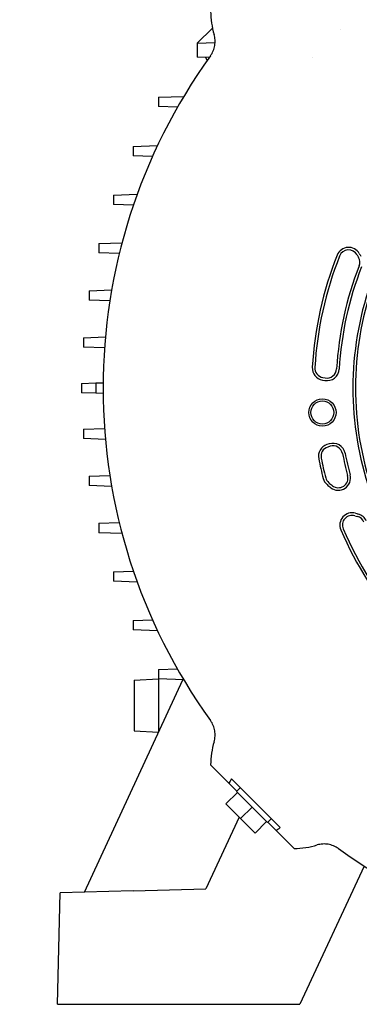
# Model space of a CAD drawing. Header units: inches. Extents: x 24 to 1128, y -69 to 748.
# Tile 269 of 656: x 380.9 to 386.41, y 277.55 to 293.53. Entities that reach past the tile are written whole.
import ezdxf

# ---------------------------------------------------------------- set-up
doc = ezdxf.new("R2010")
doc.units = ezdxf.units.IN
doc.header["$LTSCALE"] = 32
doc.header["$MEASUREMENT"] = 0
doc.layers.add('Visible (ANSI)', color=7, linetype='Continuous', lineweight=30)

msp = doc.modelspace()

# ---------------------------------------------------------------- linework, layer by layer
at = {"layer": 'Visible (ANSI)'}
for p, q in [((384.02665, 293.39042), (383.78034, 293.14412)), ((383.78034, 293.14412), (384.06975, 293.15422)), ((383.78034, 293.14412), (383.78034, 292.916)), ((383.97248, 292.90929), (383.78034, 292.916)), ((383.91476, 292.91131), (383.94126, 292.8654)), ((383.15143, 292.26667), (383.56056, 292.28096)), ((383.15143, 292.26667), (383.15143, 292.11459)), ((383.45721, 292.10392), (383.15143, 292.11459)), ((382.73934, 291.47011), (383.13494, 291.48392)), ((382.73934, 291.47011), (382.73934, 291.31803)), ((383.05364, 291.30706), (382.73934, 291.31803)), ((382.42086, 290.67928), (382.80515, 290.6927)), ((382.42086, 290.67928), (382.42086, 290.5272)), ((382.74298, 290.51595), (382.42086, 290.5272)), ((382.18405, 289.89238), (382.55849, 289.90546)), ((382.18405, 289.89238), (382.18405, 289.74031)), ((382.51358, 289.7288), (382.18405, 289.74031)), ((382.02453, 289.12778), (382.39036, 289.14056)), ((382.02453, 289.12778), (382.02453, 288.97571)), ((382.36111, 288.96395), (382.02453, 288.97571)), ((381.93105, 288.36478), (382.28896, 288.37728)), ((381.93105, 288.36478), (381.93105, 288.2127)), ((382.27468, 288.2007), (381.93105, 288.2127)), ((381.9012, 287.62221), (382.13206, 287.63027)), ((382.13206, 287.63027), (382.25183, 287.63445)), ((385.81282, 287.67747), (385.85185, 287.67051)), ((385.82012, 287.71847), (385.85915, 287.71152)), ((381.9012, 287.62221), (381.9012, 287.47013)), ((382.13206, 287.46207), (381.9012, 287.47013)), ((382.25183, 287.45789), (382.13206, 287.46207)), ((381.93105, 286.87964), (382.27468, 286.89164)), ((381.93105, 286.87964), (381.93105, 286.72756)), ((382.28896, 286.71506), (381.93105, 286.72756)), ((385.92381, 286.6414), (385.88613, 286.62908)), ((385.93675, 286.60181), (385.89907, 286.58949)), ((382.02453, 286.11663), (382.36111, 286.12839)), ((382.02453, 286.11663), (382.02453, 285.96456)), ((382.39036, 285.95178), (382.02453, 285.96456)), ((382.18405, 285.35203), (382.51358, 285.36354)), ((382.18405, 285.35203), (382.18405, 285.19996)), ((382.55849, 285.18688), (382.18405, 285.19996)), ((382.42086, 284.56514), (382.74298, 284.57639)), ((382.42086, 284.56514), (382.42086, 284.41306)), ((382.80515, 284.39964), (382.42086, 284.41306)), ((382.73934, 283.77431), (383.05364, 283.78528)), ((382.73934, 283.77431), (382.73934, 283.62223)), ((383.13494, 283.60842), (382.73934, 283.62223)), ((383.15143, 282.97774), (383.45721, 282.98842)), ((383.15143, 282.97774), (383.15143, 282.82567)), ((381.94863, 279.3675), (383.54513, 282.81192)), ((382.75773, 282.80503), (383.15143, 282.82567)), ((382.75773, 282.80503), (382.75773, 281.98315)), ((383.56056, 282.81138), (383.15143, 282.82567)), ((383.15143, 282.82567), (383.15143, 281.96252)), ((382.75773, 281.98315), (383.15143, 281.96252)), ((384.29311, 281.13583), (383.99714, 281.4318)), ((384.34266, 281.08629), (384.29311, 281.13583)), ((384.33493, 281.20537), (385.12733, 280.41297)), ((384.34266, 281.08629), (384.42351, 281.00543)), ((384.24674, 280.79803), (384.43326, 280.98455)), ((384.41794, 280.99986), (384.47919, 281.06111)), ((384.41794, 280.99986), (384.43326, 280.98455)), ((384.47667, 280.94114), (384.43326, 280.98455)), ((384.47667, 280.94114), (384.62647, 280.79133)), ((384.48337, 280.5614), (384.24674, 280.79803)), ((384.66989, 280.74792), (384.62647, 280.79133)), ((384.48337, 280.5614), (384.66989, 280.74792)), ((384.7133, 280.70451), (384.66989, 280.74792)), ((384.7133, 280.70451), (384.8631, 280.5547)), ((384.46212, 280.58264), (383.91956, 279.41911)), ((384.72, 280.32477), (384.48337, 280.5614)), ((384.72, 280.32477), (384.90652, 280.51129)), ((384.90652, 280.51129), (384.8631, 280.5547)), ((384.90652, 280.51129), (384.92183, 280.49598)), ((384.92183, 280.49598), (384.98307, 280.55723)), ((384.9274, 280.50155), (385.00825, 280.4207)), ((385.00825, 280.4207), (385.0578, 280.37115)), ((385.35377, 280.07518), (385.0578, 280.37115)), ((386.49045, 279.7892), (385.44451, 277.54617)), ((381.5075, 277.54617), (381.55493, 279.35719)), ((382.73724, 279.38815), (381.55493, 279.35719)), ((382.73724, 279.38815), (383.91956, 279.41911)), ((381.5075, 277.54617), (382.68901, 277.54617)), ((382.68901, 277.54617), (385.44451, 277.54617))]:
    msp.add_line(p, q, dxfattribs=at)
for radius in [0.22172, 0.18701]:
    msp.add_circle((385.81265, 287.1507), radius, dxfattribs=at)
for centre, radius, start, end in [((394.56336, 290.64139), 37.84893, 94.726002, 184.707209), ((394.56336, 290.64139), 37.59893, 94.726002, 184.707209), ((391.46813, 287.54617), 7.91339, 132.616535, 132.61838), ((391.46813, 287.54617), 9.21672, 144.17061, 215.82939), ((391.46813, 287.54617), 7.91339, 137.381619, 137.38342), ((391.46813, 287.54617), 5.82905, 158.254846, 176.666741), ((386.23883, 289.63194), 0.19913, 29.054592, 158.254846), ((386.23883, 289.63194), 0.15748, 29.054592, 158.254846), ((387.75312, 290.47321), 1.5748, 209.054592, 210.719185), ((387.75312, 290.47321), 1.53315, 209.054592, 210.719185), ((391.46813, 287.54617), 5.7874, 158.254846, 176.666741), ((386.26391, 289.5883), 0.15748, 338.574992, 30.719185), ((391.46813, 287.54617), 5.43307, 158.574992, 176.714615), ((391.46813, 287.54617), 5.39142, 158.574992, 176.714615), ((391.46813, 287.54617), 5.15976, 162.181313, 200.021118), ((391.46813, 287.54617), 5.11811, 162.181313, 200.021118), ((385.84774, 287.87351), 0.19913, 176.666741, 259.900602), ((385.84774, 287.87351), 0.15748, 176.666741, 259.900602), ((385.88677, 287.86656), 0.19913, 259.900602, 356.714615), ((385.88677, 287.86656), 0.15748, 259.900602, 356.714615), ((385.94799, 286.4398), 0.19913, 108.099398, 191.333259), ((385.94799, 286.4398), 0.15748, 108.099398, 191.333259), ((385.98568, 286.45212), 0.19913, 11.285385, 108.099398), ((385.98568, 286.45212), 0.15748, 11.285385, 108.099398), ((391.46813, 287.54617), 5.82905, 191.333259, 194.56729), ((391.46813, 287.54617), 5.7874, 191.333259, 194.56729), ((391.46813, 287.54617), 5.43307, 191.285385, 195.128247), ((391.46813, 287.54617), 5.39142, 191.285385, 195.128247), ((386.0192, 286.13015), 0.19913, 194.56729, 228.783341), ((386.0192, 286.13015), 0.15748, 194.56729, 228.783341), ((386.07133, 286.08714), 0.19913, 232.175177, 15.128247), ((386.07133, 286.08714), 0.15748, 232.175177, 15.128247), ((386.77149, 286.98899), 1.34086, 228.783341, 232.175177), ((386.77149, 286.98899), 1.29921, 228.783341, 232.175177), ((386.2956, 285.32336), 0.19913, 74.054592, 203.254846), ((386.2956, 285.32336), 0.15748, 74.054592, 203.254846), ((386.77149, 286.98899), 1.5748, 254.054592, 255.719185), ((386.77149, 286.98899), 1.53315, 254.054592, 255.719185), ((386.34418, 285.31023), 0.15748, 23.574992, 75.719185), ((386.34418, 285.31023), 0.19913, 23.574992, 75.719185), ((391.46813, 287.54617), 5.82905, 203.254846, 239.56729), ((391.46813, 287.54617), 5.7874, 203.254846, 239.56729), ((391.46813, 287.54617), 9.21672, 234.17061, 305.82939)]:
    msp.add_arc(centre, radius, start, end, dxfattribs=at)
for centre, major_axis, ratio, start_param, end_param in [((385.32948, 293.66226), (-0.64068, 1.17715), 0.99242517, 1.07684006, 1.36157287), ((382.37735, 287.54609), (0, 11.54892), 0.02123973, 1.56350743, 1.57807169), ((385.32948, 281.43008), (0.64068, 1.17715), 0.99242517, 1.78001977, 2.06475257), ((385.35205, 281.40752), (1.17715, 0.64068), 0.99242517, 4.21843274, 4.50316555)]:
    msp.add_ellipse(centre, major_axis=major_axis, ratio=ratio, start_param=start_param, end_param=end_param, dxfattribs=at)
for points, knots in [([(383.99555, 292.9414), (384.01313, 292.96575), (384.02793, 292.99212), (384.05115, 293.04753), (384.05958, 293.07657), (384.06964, 293.13585), (384.07126, 293.16609), (384.06758, 293.22615), (384.06228, 293.25597), (384.05366, 293.28479)], [0, 0, 0, 0, 0.228907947, 0.228907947, 0.457825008, 0.457825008, 0.687125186, 0.687125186, 0.916414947, 0.916414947, 0.916414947, 0.916414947]), ([(384.05366, 281.80755), (384.06227, 281.83633), (384.06756, 281.86609), (384.07126, 281.92606), (384.06966, 281.95626), (384.05964, 282.01555), (384.05121, 282.04463), (384.02797, 282.10014), (384.01316, 282.12655), (383.99555, 282.15094)], [0.000000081, 0.000000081, 0.000000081, 0.000000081, 0.228896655, 0.228896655, 0.45781631, 0.45781631, 0.687079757, 0.687079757, 0.916348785, 0.916348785, 0.916348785, 0.916348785]), ([(384.33493, 281.20537), (384.32668, 281.19259), (384.31916, 281.18046), (384.3054, 281.15747), (384.29903, 281.14641), (384.29311, 281.13583)], [0.000001, 0.000001, 0.000001, 0.000001, 0.301846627, 0.301846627, 0.603926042, 0.603926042, 0.603926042, 0.603926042]), ([(385.0578, 280.37115), (385.06838, 280.37706), (385.07944, 280.38344), (385.10242, 280.3972), (385.11456, 280.40471), (385.12733, 280.41297)], [0.000001, 0.000001, 0.000001, 0.000001, 0.301646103, 0.301646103, 0.603058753, 0.603058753, 0.603058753, 0.603058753]), ([(386.07291, 280.07359), (386.04855, 280.09117), (386.02218, 280.10596), (385.96677, 280.12919), (385.93773, 280.13762), (385.87845, 280.14768), (385.84821, 280.1493), (385.78815, 280.14562), (385.75833, 280.14032), (385.72951, 280.13169)], [0, 0, 0, 0, 0.228907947, 0.228907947, 0.457825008, 0.457825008, 0.687125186, 0.687125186, 0.916414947, 0.916414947, 0.916414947, 0.916414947])]:
    msp.add_open_spline(points, degree=3, knots=knots, dxfattribs=at)

doc.saveas('drawing.dxf')
